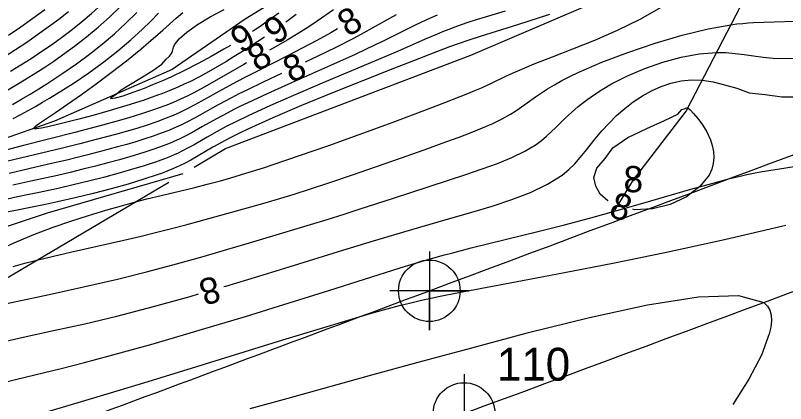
# Model space of a CAD drawing. Extents: x 2602990 to 2605851, y 618069 to 619180.
# Drawn here: x 2603356.6 to 2603415.3, y 618439.8 to 618469.4 of the extents above; entities that cross this region are included whole.
import ezdxf

# ---------------------------------------------------------------- set-up
doc = ezdxf.new("R2010")
doc.units = 0
for name, color, linetype in [('DTM Contours Major', 7, 'Continuous'), ('DTM Contours Major Text', 7, 'Continuous'), ('DTM Contours Minor', 7, 'Continuous'), ('DTM Contours Minor Text', 7, 'Continuous'), ('Exist DTM Crownline', 7, 'Continuous'), ('Exist DTM Crownline Cogo Number', 7, 'Continuous'), ('Exist DTM Crownline Cogo Point CELL', 7, 'Continuous'), ('Exist Roads EOP', 7, 'Continuous'), ('Exist Roads EOP Cogo Point CELL', 7, 'Continuous'), ('PH Exist DTM Breakline', 7, 'Continuous')]:
    doc.layers.add(name, color=color, linetype=linetype)

# ---------------------------------------------------------------- blocks, each defined once
blk = doc.blocks.new('EXIST DTM CROWNLINE COGO POINT')
at = {"layer": 'Exist DTM Crownline Cogo Point CELL'}
blk.add_lwpolyline([(0, 0.06), (0, -0.06), (0, 0), (0.06, 0), (-0.06, 0)], dxfattribs=at)
blk.add_circle((0, 0), 0.0469, dxfattribs=at)
blk = doc.blocks.new('EXIST ROADS EOP COGO POINT')
at = {"layer": 'Exist Roads EOP Cogo Point CELL'}
blk.add_lwpolyline([(0, 0.06), (0, -0.06), (0, 0), (0.06, 0), (-0.06, 0)], dxfattribs=at)
blk.add_circle((0, 0), 0.0469, dxfattribs=at)

msp = doc.modelspace()

# ---------------------------------------------------------------- linework, layer by layer
at = {"layer": 'DTM Contours Major'}
for points in [[(2603355.986, 618463.673), (2603356.747, 618464.116), (2603357.481, 618464.56), (2603358.192, 618465.005), (2603358.885, 618465.456), (2603359.564, 618465.915), (2603360.235, 618466.385), (2603361.154, 618467.057), (2603362.06, 618467.757), (2603362.946, 618468.487), (2603363.807, 618469.249), (2603364.637, 618470.044)], [(2603385.65, 618469.435), (2603385.125, 618469.151), (2603382.942, 618467.929), (2603382.348, 618467.609), (2603381.051, 618466.944), (2603379.673, 618466.273), (2603378.708, 618465.817)], [(2603376.898, 618464.965), (2603375.511, 618464.314), (2603374.264, 618463.708), (2603373.67, 618463.408), (2603373.112, 618463.118), (2603372.093, 618462.571), (2603370.282, 618461.572), (2603369.705, 618461.267), (2603369.241, 618461.037), (2603368.703, 618460.792), (2603368.33, 618460.634), (2603367.75, 618460.408), (2603367.138, 618460.19), (2603366.496, 618459.978), (2603365.829, 618459.771), (2603365.139, 618459.568), (2603364.43, 618459.368), (2603363.686, 618459.164), (2603362.927, 618458.963), (2603362.152, 618458.763), (2603361.364, 618458.566), (2603360.563, 618458.371), (2603359.179, 618458.047), (2603356.163, 618457.358)], [(2603372.51, 618448.731), (2603372.66, 618448.775), (2603375.196, 618449.539), (2603377.483, 618450.243), (2603381.575, 618451.514), (2603383.917, 618452.221), (2603386.839, 618453.089), (2603388.838, 618453.67), (2603391.413, 618454.406), (2603392.944, 618454.863), (2603394.451, 618455.361), (2603395.879, 618455.913), (2603397.172, 618456.53), (2603398.275, 618457.225), (2603398.79, 618457.648), (2603399.246, 618458.094), (2603399.658, 618458.557), (2603400.044, 618459.033), (2603400.802, 618460.001), (2603401.307, 618460.603), (2603401.849, 618461.193), (2603402.427, 618461.761), (2603403.043, 618462.301), (2603403.697, 618462.804), (2603404.389, 618463.262), (2603405.082, 618463.647), (2603405.807, 618463.973), (2603406.559, 618464.229), (2603407.335, 618464.402), (2603408.13, 618464.482), (2603408.94, 618464.458), (2603409.774, 618464.323), (2603410.645, 618464.108), (2603411.577, 618463.851), (2603412.515, 618463.49), (2603413.728, 618463.356), (2603414.997, 618463.196), (2603418.27, 618463.182)], [(2603340.533, 618439.621), (2603343.335, 618440.807), (2603344.658, 618441.333), (2603345.923, 618441.808), (2603347.147, 618442.24), (2603348.347, 618442.634), (2603349.541, 618442.998), (2603350.745, 618443.338), (2603352.836, 618443.873), (2603355.002, 618444.378), (2603357.241, 618444.873), (2603359.55, 618445.377), (2603361.924, 618445.909), (2603364.361, 618446.49), (2603367.161, 618447.214), (2603369.954, 618447.988), (2603370.589, 618448.173)]]:
    msp.add_lwpolyline(points, dxfattribs=at)
at = {"layer": 'DTM Contours Minor'}
for points in [[(2603356.28, 618465.148), (2603357.073, 618465.629), (2603357.842, 618466.114), (2603358.591, 618466.607), (2603359.325, 618467.11), (2603360.047, 618467.626), (2603360.861, 618468.232), (2603361.663, 618468.866), (2603362.451, 618469.536), (2603363.223, 618470.251), (2603363.977, 618471.018), (2603364.709, 618471.845), (2603365.589, 618472.966), (2603366.444, 618474.184), (2603367.288, 618475.49), (2603368.13, 618476.875), (2603368.985, 618478.33), (2603370.615, 618481.139), (2603371.659, 618482.9), (2603372.73, 618484.648), (2603373.801, 618486.307), (2603374.843, 618487.802), (2603375.826, 618489.058), (2603375.858, 618489.092)], [(2603355.539, 618451.621), (2603356.782, 618452.171), (2603358.054, 618452.696), (2603359.455, 618453.226), (2603360.857, 618453.715), (2603362.226, 618454.158), (2603363.527, 618454.554), (2603364.724, 618454.897), (2603365.784, 618455.185), (2603366.669, 618455.414), (2603367.757, 618455.68), (2603370.299, 618456.286), (2603371.262, 618456.529), (2603372.259, 618456.799), (2603373.042, 618457.023), (2603374.182, 618457.365), (2603375.528, 618457.789), (2603376.283, 618458.036), (2603378.291, 618458.714), (2603380.513, 618459.49), (2603382.833, 618460.319), (2603385.134, 618461.159), (2603387.299, 618461.964), (2603389.212, 618462.693), (2603390.527, 618463.209), (2603391.107, 618463.444), (2603391.642, 618463.668), (2603392.139, 618463.883), (2603392.85, 618464.206), (2603394.046, 618464.777), (2603394.682, 618465.069), (2603395.379, 618465.373), (2603396.16, 618465.696), (2603397.538, 618466.234), (2603399.096, 618466.837), (2603400.771, 618467.511), (2603402.499, 618468.266), (2603404.216, 618469.109), (2603405.859, 618470.049)], [(2603397.315, 618469.462), (2603394.885, 618468.682), (2603392.049, 618467.794), (2603391.185, 618467.511), (2603390.444, 618467.255), (2603389.698, 618466.986), (2603388.718, 618466.617), (2603387.407, 618466.11), (2603385.397, 618465.326), (2603383.145, 618464.438), (2603380.782, 618463.489), (2603378.441, 618462.525), (2603376.252, 618461.59), (2603374.349, 618460.727), (2603373.702, 618460.415), (2603373.114, 618460.12), (2603372.582, 618459.841), (2603372.117, 618459.586), (2603371.69, 618459.344), (2603370.564, 618458.684), (2603370.006, 618458.367), (2603369.583, 618458.142), (2603369.139, 618457.924), (2603368.696, 618457.725), (2603368.252, 618457.542), (2603367.769, 618457.358), (2603367.512, 618457.265), (2603366.434, 618456.904), (2603365.228, 618456.537), (2603363.929, 618456.174), (2603362.575, 618455.821), (2603361.2, 618455.488), (2603359.842, 618455.183), (2603358.928, 618454.99), (2603357.168, 618454.64), (2603355.488, 618454.306)], [(2603355.799, 618466.234), (2603356.667, 618466.786), (2603357.514, 618467.348), (2603358.342, 618467.923), (2603359.153, 618468.51), (2603359.949, 618469.111), (2603360.698, 618469.7)], [(2603393.953, 618469.725), (2603392.423, 618469.268), (2603391.733, 618469.056), (2603391.086, 618468.846), (2603390.591, 618468.677), (2603390.112, 618468.504), (2603389.642, 618468.326), (2603389.174, 618468.14), (2603388.701, 618467.945), (2603387.846, 618467.575), (2603385.753, 618466.646), (2603384.001, 618465.894), (2603380.018, 618464.218), (2603377.992, 618463.358), (2603376.08, 618462.526), (2603374.383, 618461.751), (2603373.489, 618461.318), (2603372.701, 618460.916), (2603372.006, 618460.542), (2603371.249, 618460.115), (2603370.255, 618459.541), (2603369.754, 618459.265), (2603369.376, 618459.069), (2603368.987, 618458.882), (2603368.785, 618458.79), (2603368.446, 618458.645), (2603368.09, 618458.503), (2603367.715, 618458.362), (2603367.318, 618458.221), (2603366.898, 618458.08), (2603366.454, 618457.937), (2603365.493, 618457.645), (2603364.45, 618457.348), (2603363.346, 618457.051), (2603362.204, 618456.76), (2603361.045, 618456.48), (2603359.893, 618456.216), (2603358.334, 618455.882), (2603356.807, 618455.561), (2603356.048, 618455.398)], [(2603356.118, 618467.874), (2603357.06, 618468.517), (2603357.983, 618469.173), (2603358.884, 618469.841)], [(2603356.425, 618462.606), (2603357.114, 618463.002), (2603357.778, 618463.395), (2603358.422, 618463.788), (2603359.047, 618464.181), (2603359.657, 618464.577), (2603360.257, 618464.979), (2603361.289, 618465.701), (2603362.292, 618466.445), (2603363.259, 618467.209), (2603364.186, 618467.992), (2603365.065, 618468.796), (2603365.892, 618469.618)], [(2603388.763, 618469.402), (2603388.169, 618469.148), (2603387.578, 618468.88), (2603386.982, 618468.597), (2603386.075, 618468.146), (2603384.596, 618467.402), (2603384.055, 618467.138), (2603382.527, 618466.421), (2603380.867, 618465.673), (2603377.438, 618464.155), (2603375.812, 618463.424), (2603374.339, 618462.735), (2603373.798, 618462.471), (2603373.292, 618462.217), (2603372.818, 618461.972), (2603371.958, 618461.512), (2603370.896, 618460.918), (2603370.274, 618460.568), (2603369.674, 618460.244), (2603369.128, 618459.972), (2603368.752, 618459.8), (2603368.558, 618459.716), (2603368.103, 618459.53), (2603367.622, 618459.349), (2603367.116, 618459.172), (2603366.583, 618458.996), (2603366.024, 618458.822), (2603365.438, 618458.647), (2603364.581, 618458.401), (2603363.68, 618458.155), (2603362.746, 618457.91), (2603361.788, 618457.668), (2603360.817, 618457.433), (2603359.842, 618457.206), (2603357.819, 618456.76), (2603356.449, 618456.459)], [(2603356.475, 618461.53), (2603357.05, 618461.839), (2603357.615, 618462.149), (2603358.17, 618462.46), (2603358.715, 618462.773), (2603359.25, 618463.088), (2603359.775, 618463.405), (2603361.042, 618464.209), (2603362.245, 618465.026), (2603363.38, 618465.853), (2603364.442, 618466.685), (2603365.429, 618467.519), (2603366.337, 618468.348), (2603366.958, 618468.957), (2603367.543, 618469.557)], [(2603375.614, 618467.723), (2603375.113, 618467.392), (2603373.952, 618466.651), (2603373.313, 618466.25), (2603372.669, 618465.854), (2603372.016, 618465.466), (2603371.352, 618465.086), (2603370.674, 618464.718), (2603369.976, 618464.364), (2603369.505, 618464.14), (2603369.018, 618463.921), (2603368.357, 618463.643), (2603367.711, 618463.391), (2603367.544, 618463.329), (2603366.371, 618462.918), (2603365.133, 618462.522), (2603363.873, 618462.146), (2603362.638, 618461.799), (2603361.471, 618461.487), (2603360.062, 618461.128), (2603359.127, 618460.906), (2603358.624, 618460.799), (2603358.421, 618460.764), (2603358.258, 618460.744), (2603358.137, 618460.74), (2603358.064, 618460.756), (2603358.041, 618460.791), (2603358.073, 618460.852), (2603358.16, 618460.936), (2603358.297, 618461.044), (2603358.48, 618461.175), (2603359.691, 618461.992), (2603360.62, 618462.631), (2603361.669, 618463.37), (2603362.794, 618464.185), (2603363.951, 618465.05), (2603365.1, 618465.94), (2603366.195, 618466.829), (2603366.776, 618467.321), (2603367.866, 618468.273), (2603368.898, 618469.173), (2603369.405, 618469.599)], [(2603368.127, 618466.048), (2603368.383, 618466.286), (2603368.533, 618466.486), (2603368.611, 618466.661), (2603368.689, 618466.982), (2603368.757, 618467.153), (2603369.108, 618467.595), (2603369.714, 618468.116), (2603370.523, 618468.685), (2603371.486, 618469.272), (2603372.55, 618469.848)], [(2603376.696, 618469.565), (2603376.277, 618469.246), (2603375.831, 618468.923), (2603375.359, 618468.597), (2603374.866, 618468.268), (2603374.712, 618468.168)], [(2603380.859, 618469.804), (2603379.622, 618468.949), (2603378.998, 618468.532), (2603378.177, 618468.012), (2603377.342, 618467.51), (2603376.501, 618467.025), (2603376.002, 618466.745)], [(2603378.029, 618469.462), (2603377.429, 618469.002), (2603377.251, 618468.871)], [(2603356.478, 618450.257), (2603357.363, 618450.508), (2603358.293, 618450.753), (2603359.541, 618451.06), (2603360.847, 618451.364), (2603364.898, 618452.272), (2603366.222, 618452.579), (2603367.408, 618452.868), (2603368.546, 618453.156), (2603369.628, 618453.441), (2603370.649, 618453.716), (2603373.476, 618454.501), (2603375.661, 618455.121), (2603376.847, 618455.471), (2603377.875, 618455.786), (2603379.035, 618456.154), (2603380.601, 618456.668), (2603382.325, 618457.249), (2603384.138, 618457.873), (2603385.973, 618458.514), (2603387.761, 618459.15), (2603389.435, 618459.756), (2603390.438, 618460.126), (2603391.365, 618460.48), (2603392.218, 618460.824), (2603392.999, 618461.167), (2603393.71, 618461.514), (2603394.353, 618461.874), (2603394.683, 618462.082), (2603394.999, 618462.295), (2603395.617, 618462.737), (2603396.26, 618463.199), (2603396.698, 618463.496), (2603397.172, 618463.8), (2603397.688, 618464.11), (2603398.253, 618464.427), (2603398.871, 618464.749), (2603399.55, 618465.076), (2603401.3, 618465.83), (2603403.272, 618466.573), (2603405.353, 618467.268), (2603407.43, 618467.876), (2603409.393, 618468.36), (2603411.127, 618468.681), (2603411.589, 618468.741), (2603412.026, 618468.786), (2603412.444, 618468.818), (2603412.849, 618468.842), (2603413.64, 618468.873), (2603419.983, 618469.072)], [(2603381.163, 618468.374), (2603380.657, 618468.072), (2603379.597, 618467.473), (2603378.496, 618466.885), (2603377.378, 618466.309), (2603375.188, 618465.203), (2603374.164, 618464.677), (2603373.538, 618464.345), (2603372.376, 618463.711), (2603370.82, 618462.848), (2603370.267, 618462.55), (2603369.724, 618462.269), (2603369.177, 618462.003), (2603368.669, 618461.776), (2603368.137, 618461.557), (2603367.428, 618461.292), (2603366.677, 618461.036), (2603365.894, 618460.788), (2603365.086, 618460.549), (2603364.262, 618460.318), (2603362.807, 618459.929), (2603361.547, 618459.607), (2603360.245, 618459.286), (2603357.564, 618458.65), (2603354.969, 618458.031)], [(2603373.016, 618467.109), (2603372.524, 618466.814), (2603371.555, 618466.261), (2603370.556, 618465.719), (2603369.531, 618465.196), (2603368.486, 618464.697), (2603367.853, 618464.413), (2603367.092, 618464.089), (2603366.462, 618463.835), (2603365.592, 618463.508), (2603364.829, 618463.248), (2603364.248, 618463.083), (2603363.924, 618463.039), (2603363.931, 618463.142), (2603364.345, 618463.42), (2603364.71, 618463.715), (2603365.404, 618464.153), (2603366.26, 618464.67), (2603367.111, 618465.201), (2603367.789, 618465.682), (2603368.127, 618466.048)], [(2603352.393, 618446.678), (2603356.71, 618447.592), (2603359.222, 618448.128), (2603361.828, 618448.704), (2603364.42, 618449.31), (2603366.731, 618449.889), (2603368.916, 618450.469), (2603370.952, 618451.037), (2603372.817, 618451.576), (2603374.486, 618452.072), (2603380.39, 618453.856), (2603381.677, 618454.257), (2603382.833, 618454.624), (2603385.438, 618455.469), (2603390.952, 618457.272), (2603392.193, 618457.693), (2603393.367, 618458.122), (2603394.455, 618458.571), (2603395.436, 618459.049), (2603396.292, 618459.565), (2603396.708, 618459.872), (2603397.091, 618460.192), (2603397.451, 618460.523), (2603397.799, 618460.862), (2603398.505, 618461.559), (2603398.981, 618462), (2603399.496, 618462.443), (2603400.055, 618462.884), (2603400.664, 618463.321), (2603401.326, 618463.752), (2603402.048, 618464.173), (2603403.256, 618464.786), (2603404.569, 618465.346), (2603405.946, 618465.83), (2603407.344, 618466.212), (2603408.721, 618466.466), (2603410.034, 618466.569), (2603410.751, 618466.553), (2603411.448, 618466.494), (2603412.141, 618466.408), (2603412.844, 618466.31), (2603413.574, 618466.217), (2603414.345, 618466.144), (2603416.279, 618466.102)], [(2603374.256, 618465.768), (2603374.042, 618465.648), (2603371.599, 618464.252), (2603371.029, 618463.933), (2603370.223, 618463.5), (2603369.73, 618463.25), (2603369.232, 618463.012), (2603368.667, 618462.762), (2603368.183, 618462.565), (2603368.017, 618462.5), (2603367.165, 618462.191), (2603366.255, 618461.892), (2603365.295, 618461.6), (2603364.298, 618461.315), (2603363.274, 618461.034), (2603361.181, 618460.48), (2603357.275, 618459.472), (2603354.938, 618458.879)], [(2603407.393, 618462.212), (2603407.559, 618462.268), (2603407.784, 618462.36), (2603407.815, 618462.361), (2603407.847, 618462.346), (2603408.019, 618462.202), (2603408.288, 618461.924), (2603408.616, 618461.536), (2603408.965, 618461.058), (2603409.296, 618460.512), (2603409.571, 618459.921), (2603409.715, 618459.478), (2603409.803, 618459.027), (2603409.828, 618458.573), (2603409.785, 618458.119), (2603409.666, 618457.669), (2603409.465, 618457.229), (2603408.758, 618456.345), (2603407.742, 618455.579), (2603406.511, 618454.993), (2603405.16, 618454.644), (2603403.783, 618454.592), (2603403.659, 618454.62)], [(2603401.781, 618455.261), (2603401.76, 618455.272), (2603401.177, 618455.775), (2603400.851, 618456.392), (2603400.682, 618457.049), (2603400.913, 618457.766), (2603401.555, 618458.499), (2603402.134, 618459.314), (2603403.294, 618460.083), (2603404.716, 618460.782), (2603406.085, 618461.386), (2603407.083, 618461.871), (2603407.393, 618462.212)], [(2603355.139, 618441.264), (2603356.767, 618441.673), (2603360.126, 618442.504), (2603361.906, 618442.955), (2603363.783, 618443.449), (2603367.131, 618444.381), (2603370.646, 618445.408), (2603374.16, 618446.468), (2603377.506, 618447.501), (2603380.516, 618448.445), (2603385.955, 618450.164), (2603387.11, 618450.518), (2603388.161, 618450.825), (2603389.316, 618451.146), (2603389.956, 618451.315), (2603391.363, 618451.674), (2603396.526, 618452.954), (2603398.464, 618453.449), (2603400.461, 618453.979), (2603402.452, 618454.529), (2603404.421, 618455.089), (2603408.086, 618456.144), (2603409.679, 618456.592), (2603411.043, 618456.956), (2603411.507, 618457.071), (2603411.938, 618457.172), (2603412.344, 618457.261), (2603412.736, 618457.342), (2603413.516, 618457.488), (2603414.357, 618457.63), (2603416.426, 618457.958)], [(2603403.609, 618456.92), (2603403.634, 618456.963), (2603403.671, 618457), (2603403.715, 618457.03), (2603403.761, 618457.052), (2603403.804, 618457.065), (2603403.84, 618457.067), (2603403.862, 618457.058), (2603403.876, 618457.041), (2603403.88, 618457.018), (2603403.877, 618456.989), (2603403.852, 618456.925), (2603403.826, 618456.884), (2603403.794, 618456.846), (2603403.758, 618456.815), (2603403.719, 618456.794), (2603403.68, 618456.786), (2603403.641, 618456.795), (2603403.627, 618456.807), (2603403.605, 618456.846), (2603403.601, 618456.87), (2603403.602, 618456.895), (2603403.609, 618456.92)], [(2603356.662, 618438.489), (2603363.13, 618440.409), (2603366.509, 618441.432), (2603370.051, 618442.519), (2603377.02, 618444.67), (2603380.142, 618445.625), (2603382.819, 618446.426), (2603383.952, 618446.755), (2603384.965, 618447.039), (2603385.886, 618447.286), (2603386.746, 618447.504), (2603387.573, 618447.7), (2603388.396, 618447.882), (2603388.999, 618448.008), (2603390.284, 618448.261), (2603395.253, 618449.185), (2603398.47, 618449.797), (2603402.147, 618450.524), (2603406.223, 618451.367), (2603410.635, 618452.33), (2603415.324, 618453.415)], [(2603374.512, 618439.444), (2603377.416, 618440.239), (2603383.799, 618442.001), (2603387.329, 618442.97), (2603391.119, 618444.002), (2603395.707, 618445.225), (2603400.362, 618446.385), (2603404.782, 618447.339), (2603408.668, 618447.943), (2603411.717, 618448.051), (2603413.63, 618447.521), (2603413.913, 618447.251), (2603414.101, 618446.928), (2603414.201, 618446.553), (2603414.22, 618446.127), (2603414.167, 618445.655), (2603414.05, 618445.136), (2603413.448, 618443.519), (2603412.497, 618441.689), (2603411.27, 618439.754)]]:
    msp.add_lwpolyline(points, dxfattribs=at)
at = {"layer": 'Exist DTM Crownline'}
msp.add_spline([(2603233.488, 618380.754), (2603285.185, 618400.095), (2603335.457, 618418.629), (2603390.812, 618439.069), (2603440.087, 618457.325), (2603493.996, 618477.231), (2603542.655, 618495.301), (2603600.808, 618516.867), (2603653.659, 618536.362), (2603706.222, 618555.742), (2603764.811, 618577.593), (2603823.52, 618599.847), (2603878.564, 618620.56), (2603937.951, 618643.078), (2603997.369, 618665.789), (2604036.209, 618680.665), (2604055.311, 618688.017)], degree=3, dxfattribs=at)
at = {"layer": 'Exist Roads EOP'}
for points in [[(2603230.17, 618389.98), (2603282.929, 618409.597), (2603332.773, 618427.868), (2603388.167, 618448.413), (2603437.203, 618466.721), (2603490.778, 618486.527), (2603539.039, 618504.558), (2603597.451, 618526.156), (2603651.053, 618545.972), (2603705.208, 618566.084), (2603762.02, 618587.183), (2603820.334, 618609.162), (2603876.341, 618629.99), (2603934.909, 618652.28), (2603996.409, 618675.568), (2604033.216, 618689.957), (2604052.01, 618697.199)], [(2604034.633, 618668.486), (2603984.89, 618650.123), (2603936.767, 618631.654), (2603888.195, 618613.335), (2603837.766, 618594.258), (2603782.918, 618573.705), (2603731.939, 618554.39), (2603671.126, 618532.171), (2603621.822, 618514.106), (2603561.545, 618491.877), (2603506.421, 618471.293), (2603452.163, 618451.33), (2603398.364, 618431.316), (2603341.431, 618410.355), (2603281.65, 618388.199), (2603223.033, 618366.475), (2603185.717, 618352.612)]]:
    msp.add_spline(points, degree=3, dxfattribs=at)
at = {"layer": 'PH Exist DTM Breakline'}
for points in [[(2603408.22, 618711.909), (2603415.864, 618676.266), (2603422.019, 618648.891), (2603426.776, 618631.517), (2603427.443, 618626.233), (2603427.478, 618620.512), (2603427.295, 618608.569), (2603425.141, 618592.108), (2603420.965, 618573.458), (2603416.114, 618558.205), (2603413.059, 618550.236), (2603411.173, 618537.294), (2603410.55, 618525.353), (2603410.291, 618510.77), (2603410.807, 618500.206), (2603412.958, 618489.948), (2603414.564, 618484.094), (2603414.609, 618480.322), (2603413.96, 618476.113), (2603411.856, 618470.088), (2603407.732, 618462.124), (2603403.683, 618456.863), (2603402.289, 618454.592)], [(2603404.24, 618481.758), (2603388.466, 618475.969), (2603379.869, 618472.664), (2603374.144, 618469.11), (2603368.576, 618465.279), (2603359.621, 618461.346), (2603346.569, 618456.764), (2603335.76, 618451.895), (2603324.441, 618447.344), (2603315.881, 618443.606), (2603310.041, 618440.603)], [(2603370.252, 618457.828), (2603372.64, 618459.241), (2603391.333, 618466.355), (2603412.117, 618475.264)], [(2603126.503, 618365.838), (2603154.104, 618376.189), (2603187.527, 618390.366), (2603202.237, 618396.927), (2603224.555, 618403.695), (2603244.777, 618410.718), (2603259.477, 618415.231), (2603282.926, 618423.896), (2603312.189, 618435.069), (2603330.806, 618442.928), (2603342.63, 618447.748), (2603352.942, 618452.331), (2603359.096, 618454.349), (2603369.435, 618457.345)], [(2603122.995, 618361.283), (2603154.255, 618370.54), (2603189.631, 618384.384), (2603216.915, 618393.385), (2603240.334, 618401.106), (2603266.756, 618411.017), (2603327.287, 618433.518), (2603347.494, 618444.364), (2603368.32, 618456.685)]]:
    msp.add_lwpolyline(points, dxfattribs=at)

# ---------------------------------------------------------------- block references
at = {"layer": 'Exist DTM Crownline Cogo Point CELL', "xscale": 50, "yscale": 50}
msp.add_blockref('EXIST DTM CROWNLINE COGO POINT', (2603390.812, 618439.069), dxfattribs=at)
at = {"layer": 'Exist Roads EOP Cogo Point CELL', "xscale": 50, "yscale": 50}
msp.add_blockref('EXIST ROADS EOP COGO POINT', (2603388.167, 618448.413), dxfattribs=at)

# ---------------------------------------------------------------- texts
at = {"layer": 'DTM Contours Major Text'}
for rotation, p in [(25.19554, (2603377.637, 618464.207)), (196.21816, (2603371.898, 618449.595))]:
    msp.add_text('8', height=2, rotation=rotation, dxfattribs=at).set_placement(p)
at = {"layer": 'DTM Contours Minor Text'}
for s, rotation, p in [('8', 31.77435, (2603381.984, 618467.705)), ('9', 35.04771, (2603376.479, 618467.092)), ('9', 31.9692, (2603373.844, 618466.437)), ('8', 29.24676, (2603375.047, 618465.065)), ('8', 341.16691, (2603401.743, 618454.111))]:
    msp.add_text(s, height=2, rotation=rotation, dxfattribs=at).set_placement(p)
msp.add_text('8', height=2, dxfattribs=at).set_placement((2603402.956, 618455.92))
at = {"layer": 'Exist DTM Crownline Cogo Number'}
msp.add_text('110', height=2.5, dxfattribs=at).set_placement((2603393.312, 618441.569))

doc.saveas('drawing.dxf')
